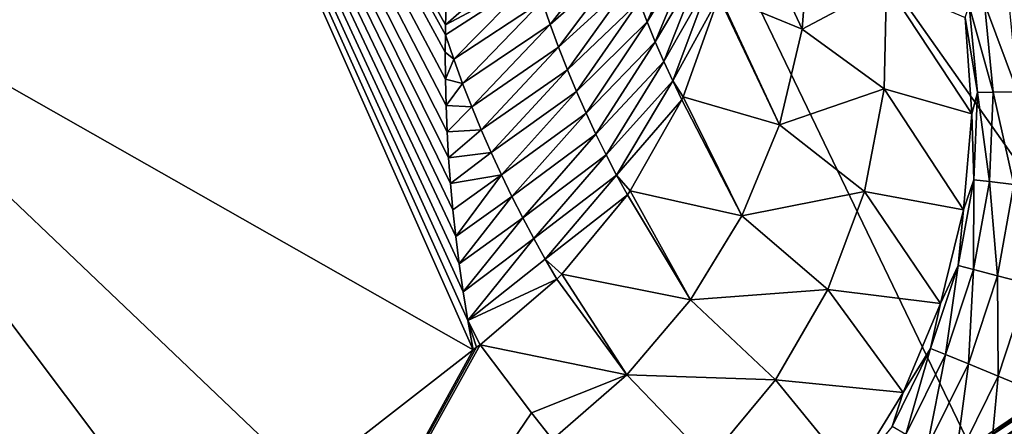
# Model space of a CAD drawing. Header units: millimetres. Extents: x -43.6 to 43.6, y -43.6 to 43.6.
# Tile 305 of 637: x -20.7 to -18.3, y 26.7 to 27.7. Entities that reach past the tile are written whole.
import ezdxf

# ---------------------------------------------------------------- set-up
doc = ezdxf.new("R2010")
doc.units = ezdxf.units.MM
doc.header["$LTSCALE"] = 52.148148
for name, color, linetype in [('150', 7, 'CONTINUOUS'), ('153', 7, 'CONTINUOUS'), ('177', 7, 'CONTINUOUS'), ('31', 7, 'CONTINUOUS'), ('408', 7, 'CONTINUOUS'), ('409', 7, 'CONTINUOUS'), ('420', 7, 'CONTINUOUS'), ('69', 7, 'CONTINUOUS'), ('82', 7, 'CONTINUOUS'), ('99', 7, 'CONTINUOUS')]:
    doc.layers.add(name, color=color, linetype=linetype)

msp = doc.modelspace()

# ---------------------------------------------------------------- linework, layer by layer
at = {"layer": '150', "linetype": 'Continuous'}
for points in [[(-22.9578, 28.8376, 23.9303), (-21.0636, 30.249, 23.9303), (-19.5866, 26.9226, 10.7187), (-22.9578, 28.8376, 23.9303)], [(-19.5866, 26.9226, 10.7187), (-21.0636, 30.249, 23.9303), (-19.5996, 26.9958, 10.9662), (-19.5866, 26.9226, 10.7187)], [(-19.5996, 26.9958, 10.9662), (-21.0636, 30.249, 23.9303), (-19.6111, 27.0672, 11.2053), (-19.5996, 26.9958, 10.9662)], [(-19.6111, 27.0672, 11.2053), (-21.0636, 30.249, 23.9303), (-19.6211, 27.1368, 11.4359), (-19.6111, 27.0672, 11.2053)], [(-19.6211, 27.1368, 11.4359), (-21.0636, 30.249, 23.9303), (-19.6295, 27.2043, 11.6568), (-19.6211, 27.1368, 11.4359)], [(-19.6295, 27.2043, 11.6568), (-21.0636, 30.249, 23.9303), (-19.6366, 27.2704, 11.8709), (-19.6295, 27.2043, 11.6568)], [(-19.6366, 27.2704, 11.8709), (-21.0636, 30.249, 23.9303), (-19.6425, 27.3359, 12.0805), (-19.6366, 27.2704, 11.8709)], [(-19.6425, 27.3359, 12.0805), (-21.0636, 30.249, 23.9303), (-19.6472, 27.4002, 12.2844), (-19.6425, 27.3359, 12.0805)], [(-19.6472, 27.4002, 12.2844), (-21.0636, 30.249, 23.9303), (-19.6509, 27.4648, 12.4865), (-19.6472, 27.4002, 12.2844)], [(-19.6509, 27.4648, 12.4865), (-21.0636, 30.249, 23.9303), (-19.6535, 27.53, 12.6886), (-19.6509, 27.4648, 12.4865)], [(-19.6535, 27.53, 12.6886), (-21.0636, 30.249, 23.9303), (-19.655, 27.5956, 12.8898), (-19.6535, 27.53, 12.6886)], [(-19.655, 27.5956, 12.8898), (-21.0636, 30.249, 23.9303), (-19.6554, 27.6621, 13.0914), (-19.655, 27.5956, 12.8898)], [(-19.6554, 27.6621, 13.0914), (-21.0636, 30.249, 23.9303), (-19.655, 27.7053, 13.2211), (-19.6554, 27.6621, 13.0914)], [(-19.655, 27.7053, 13.2211), (-21.0636, 30.249, 23.9303), (-19.6546, 27.7298, 13.2941), (-19.655, 27.7053, 13.2211)], [(-19.6546, 27.7298, 13.2941), (-21.0636, 30.249, 23.9303), (-19.6526, 27.7981, 13.4964), (-19.6546, 27.7298, 13.2941)], [(-21.2868, 25.5995, 10.719), (-22.9578, 28.8376, 23.9303), (-19.5866, 26.9226, 10.7187), (-21.2868, 25.5995, 10.719)]]:
    msp.add_3dface(points, dxfattribs=at)
at = {"layer": '153', "color": 2, "linetype": 'Continuous'}
for points in [[(-17.707, 30.6533, 25.9303), (-19.6732, 29.4303, 25.9303), (-15.1121, 24.7977, 2.3697), (-17.707, 30.6533, 25.9303)], [(-19.6732, 29.4303, 25.9303), (-21.5548, 28.0812, 25.9303), (-16.8812, 23.629, 2.3697), (-19.6732, 29.4303, 25.9303)], [(-15.1121, 24.7977, 2.3697), (-19.6732, 29.4303, 25.9303), (-16.0073, 24.2296, 2.3697), (-15.1121, 24.7977, 2.3697)], [(-16.0073, 24.2296, 2.3697), (-19.6732, 29.4303, 25.9303), (-16.8812, 23.629, 2.3697), (-16.0073, 24.2296, 2.3697)], [(-21.5548, 28.0812, 25.9303), (-23.345, 26.6116, 25.9303), (-17.7326, 22.9968, 2.3697), (-21.5548, 28.0812, 25.9303)], [(-16.8812, 23.629, 2.3697), (-21.5548, 28.0812, 25.9303), (-17.7326, 22.9968, 2.3697), (-16.8812, 23.629, 2.3697)]]:
    msp.add_3dface(points, dxfattribs=at)
at = {"layer": '177', "linetype": 'Continuous'}
for points in [[(-19.5686, 26.9357, 10.7179), (-19.4415, 26.7663, 4.6554), (-20.6542, 24.9792, -14.5174), (-19.5686, 26.9357, 10.7179)], [(-19.5775, 26.9292, 10.7185), (-19.5686, 26.9357, 10.7179), (-20.6542, 24.9792, -14.5174), (-19.5775, 26.9292, 10.7185)], [(-19.5866, 26.9226, 10.7187), (-19.5775, 26.9292, 10.7185), (-20.6542, 24.9792, -14.5174), (-19.5866, 26.9226, 10.7187)], [(-21.2868, 25.5995, 10.719), (-19.5866, 26.9226, 10.7187), (-20.6542, 24.9792, -14.5174), (-21.2868, 25.5995, 10.719)], [(-19.4415, 26.7663, 4.6554), (-19.389, 26.7006, 2.248), (-20.6542, 24.9792, -14.5174), (-19.4415, 26.7663, 4.6554)]]:
    msp.add_3dface(points, dxfattribs=at)
at = {"layer": '31', "color": 40, "linetype": 'Continuous', "true_color": 0xffde00}
msp.add_3dface([(-16.7668, 27.325, -20.2), (-17.523, 21.9727, -20.2), (-18.5395, 26.1547, -20.2), (-16.7668, 27.325, -20.2)], dxfattribs=at)
at = {"layer": '408', "linetype": 'Continuous'}
for points in [[(-18.931, 28.067, 10.5575), (-18.7692, 27.7197, 2.3003), (-18.9751, 27.8044, 10.5985), (-18.931, 28.067, 10.5575)], [(-18.751, 27.9634, 2.2941), (-18.7692, 27.7197, 2.3003), (-18.931, 28.067, 10.5575), (-18.751, 27.9634, 2.2941)], [(-18.751, 27.9634, 2.2941), (-18.5599, 27.8308, -6.1261), (-18.7692, 27.7197, 2.3003), (-18.751, 27.9634, 2.2941)], [(-18.5599, 27.8308, -6.1261), (-18.5655, 27.5714, -6.1195), (-18.7692, 27.7197, 2.3003), (-18.5599, 27.8308, -6.1261)], [(-18.5655, 27.5714, -6.1195), (-18.5599, 27.8308, -6.1261), (-18.348, 27.5088, -14.513), (-18.5655, 27.5714, -6.1195)], [(-18.348, 27.5088, -14.513), (-18.5599, 27.8308, -6.1261), (-18.3644, 27.7481, -14.511), (-18.348, 27.5088, -14.513)], [(-18.9763, 27.7997, 10.5992), (-18.8256, 27.4818, 2.3055), (-19.0645, 27.5514, 10.6362), (-18.9763, 27.7997, 10.5992)], [(-18.9751, 27.8044, 10.5985), (-18.8256, 27.4818, 2.3055), (-18.9763, 27.7997, 10.5992), (-18.9751, 27.8044, 10.5985)], [(-18.7692, 27.7197, 2.3003), (-18.8256, 27.4818, 2.3055), (-18.9751, 27.8044, 10.5985), (-18.7692, 27.7197, 2.3003)], [(-18.7692, 27.7197, 2.3003), (-18.5655, 27.5714, -6.1195), (-18.8256, 27.4818, 2.3055), (-18.7692, 27.7197, 2.3003)], [(-18.5655, 27.5714, -6.1195), (-18.6143, 27.3165, -6.1141), (-18.8256, 27.4818, 2.3055), (-18.5655, 27.5714, -6.1195)], [(-18.6143, 27.3165, -6.1141), (-18.5655, 27.5714, -6.1195), (-18.3686, 27.2703, -14.5147), (-18.6143, 27.3165, -6.1141)], [(-18.3686, 27.2703, -14.5147), (-18.5655, 27.5714, -6.1195), (-18.348, 27.5088, -14.513), (-18.3686, 27.2703, -14.5147)], [(-19.0679, 27.544, 10.6373), (-18.9186, 27.2557, 2.3095), (-19.1962, 27.3178, 10.6693), (-19.0679, 27.544, 10.6373)], [(-19.0645, 27.5514, 10.6362), (-18.9186, 27.2557, 2.3095), (-19.0679, 27.544, 10.6373), (-19.0645, 27.5514, 10.6362)], [(-18.8256, 27.4818, 2.3055), (-18.9186, 27.2557, 2.3095), (-19.0645, 27.5514, 10.6362), (-18.8256, 27.4818, 2.3055)], [(-18.8256, 27.4818, 2.3055), (-18.6143, 27.3165, -6.1141), (-18.9186, 27.2557, 2.3095), (-18.8256, 27.4818, 2.3055)], [(-19.1962, 27.3178, 10.6693), (-19.046, 27.0471, 2.3124), (-19.2032, 27.3076, 10.6707), (-19.1962, 27.3178, 10.6693)], [(-18.9186, 27.2557, 2.3095), (-19.046, 27.0471, 2.3124), (-19.1962, 27.3178, 10.6693), (-18.9186, 27.2557, 2.3095)], [(-19.2032, 27.3076, 10.6707), (-19.046, 27.0471, 2.3124), (-19.366, 27.1105, 10.6968), (-19.2032, 27.3076, 10.6707)], [(-18.6143, 27.3165, -6.1141), (-18.705, 27.0732, -6.1101), (-18.9186, 27.2557, 2.3095), (-18.6143, 27.3165, -6.1141)], [(-18.705, 27.0732, -6.1101), (-18.6143, 27.3165, -6.1141), (-18.4257, 27.0379, -14.5161), (-18.705, 27.0732, -6.1101)], [(-18.4257, 27.0379, -14.5161), (-18.6143, 27.3165, -6.1141), (-18.3686, 27.2703, -14.5147), (-18.4257, 27.0379, -14.5161)], [(-18.9186, 27.2557, 2.3095), (-18.705, 27.0732, -6.1101), (-19.046, 27.0471, 2.3124), (-18.9186, 27.2557, 2.3095)], [(-19.2047, 26.861, 2.3139), (-19.5686, 26.9357, 10.7179), (-19.3782, 27.0981, 10.6984), (-19.2047, 26.861, 2.3139)], [(-19.366, 27.1105, 10.6968), (-19.2047, 26.861, 2.3139), (-19.3782, 27.0981, 10.6984), (-19.366, 27.1105, 10.6968)], [(-19.046, 27.0471, 2.3124), (-19.2047, 26.861, 2.3139), (-19.366, 27.1105, 10.6968), (-19.046, 27.0471, 2.3124)], [(-18.705, 27.0732, -6.1101), (-18.835, 26.8485, -6.1074), (-19.046, 27.0471, 2.3124), (-18.705, 27.0732, -6.1101)], [(-18.835, 26.8485, -6.1074), (-18.705, 27.0732, -6.1101), (-18.5178, 26.8171, -14.5171), (-18.835, 26.8485, -6.1074)], [(-18.5178, 26.8171, -14.5171), (-18.705, 27.0732, -6.1101), (-18.4257, 27.0379, -14.5161), (-18.5178, 26.8171, -14.5171)], [(-19.046, 27.0471, 2.3124), (-18.835, 26.8485, -6.1074), (-19.2047, 26.861, 2.3139), (-19.046, 27.0471, 2.3124)], [(-19.4415, 26.7663, 4.6554), (-19.5686, 26.9357, 10.7179), (-19.2047, 26.861, 2.3139), (-19.4415, 26.7663, 4.6554)], [(-19.389, 26.7006, 2.248), (-19.4415, 26.7663, 4.6554), (-19.2047, 26.861, 2.3139), (-19.389, 26.7006, 2.248)], [(-19.0006, 26.6487, -6.1062), (-19.389, 26.7006, 2.248), (-19.2047, 26.861, 2.3139), (-19.0006, 26.6487, -6.1062)], [(-18.835, 26.8485, -6.1074), (-19.0006, 26.6487, -6.1062), (-19.2047, 26.861, 2.3139), (-18.835, 26.8485, -6.1074)], [(-19.0006, 26.6487, -6.1062), (-18.835, 26.8485, -6.1074), (-18.643, 26.6129, -14.5176), (-19.0006, 26.6487, -6.1062)], [(-18.643, 26.6129, -14.5176), (-18.835, 26.8485, -6.1074), (-18.5178, 26.8171, -14.5171), (-18.643, 26.6129, -14.5176)]]:
    msp.add_3dface(points, dxfattribs=at)
at = {"layer": '409', "linetype": 'Continuous'}
for points in [[(-19.1738, 27.7885, 11.8472), (-19.0452, 27.9894, 11.584), (-19.1542, 27.7378, 11.6053), (-19.1738, 27.7885, 11.8472)], [(-19.0452, 27.9894, 11.584), (-19.0292, 27.9407, 11.3379), (-19.1542, 27.7378, 11.6053), (-19.0452, 27.9894, 11.584)], [(-19.4152, 27.789, 12.8373), (-19.2274, 27.9469, 12.5724), (-19.3952, 27.7311, 12.5966), (-19.4152, 27.789, 12.8373)], [(-19.2274, 27.9469, 12.5724), (-19.2105, 27.8931, 12.3307), (-19.3952, 27.7311, 12.5966), (-19.2274, 27.9469, 12.5724)], [(-19.1542, 27.7378, 11.6053), (-19.0292, 27.9407, 11.3379), (-19.1338, 27.6879, 11.3634), (-19.1542, 27.7378, 11.6053)], [(-19.0292, 27.9407, 11.3379), (-19.0124, 27.8929, 11.0917), (-19.1338, 27.6879, 11.3634), (-19.0292, 27.9407, 11.3379)], [(-19.6546, 27.7298, 13.2941), (-19.6526, 27.7981, 13.4964), (-19.4523, 27.9085, 13.3186), (-19.6546, 27.7298, 13.2941)], [(-19.6546, 27.7298, 13.2941), (-19.4523, 27.9085, 13.3186), (-19.4343, 27.8481, 13.0779), (-19.6546, 27.7298, 13.2941)], [(-19.3952, 27.7311, 12.5966), (-19.2105, 27.8931, 12.3307), (-19.3742, 27.6743, 12.3559), (-19.3952, 27.7311, 12.5966)], [(-19.2105, 27.8931, 12.3307), (-19.1926, 27.8403, 12.089), (-19.3742, 27.6743, 12.3559), (-19.2105, 27.8931, 12.3307)], [(-19.1338, 27.6879, 11.3634), (-19.0124, 27.8929, 11.0917), (-19.1126, 27.6391, 11.1214), (-19.1338, 27.6879, 11.3634)], [(-19.0124, 27.8929, 11.0917), (-18.9947, 27.8459, 10.8455), (-19.1126, 27.6391, 11.1214), (-19.0124, 27.8929, 11.0917)], [(-19.655, 27.7053, 13.2211), (-19.6546, 27.7298, 13.2941), (-19.4343, 27.8481, 13.0779), (-19.655, 27.7053, 13.2211)], [(-19.655, 27.7053, 13.2211), (-19.4343, 27.8481, 13.0779), (-19.6342, 27.6445, 12.9918), (-19.655, 27.7053, 13.2211)], [(-19.4343, 27.8481, 13.0779), (-19.4152, 27.789, 12.8373), (-19.6342, 27.6445, 12.9918), (-19.4343, 27.8481, 13.0779)], [(-19.3742, 27.6743, 12.3559), (-19.1926, 27.8403, 12.089), (-19.3522, 27.6188, 12.1152), (-19.3742, 27.6743, 12.3559)], [(-19.1926, 27.8403, 12.089), (-19.1738, 27.7885, 11.8472), (-19.3522, 27.6188, 12.1152), (-19.1926, 27.8403, 12.089)], [(-19.1126, 27.6391, 11.1214), (-18.9947, 27.8459, 10.8455), (-19.0906, 27.5911, 10.8794), (-19.1126, 27.6391, 11.1214)], [(-18.9947, 27.8459, 10.8455), (-18.9763, 27.7997, 10.5992), (-19.0906, 27.5911, 10.8794), (-18.9947, 27.8459, 10.8455)], [(-19.6342, 27.6445, 12.9918), (-19.4152, 27.789, 12.8373), (-19.6123, 27.5848, 12.7624), (-19.6342, 27.6445, 12.9918)], [(-19.4152, 27.789, 12.8373), (-19.3952, 27.7311, 12.5966), (-19.6123, 27.5848, 12.7624), (-19.4152, 27.789, 12.8373)], [(-19.3522, 27.6188, 12.1152), (-19.1738, 27.7885, 11.8472), (-19.3294, 27.5643, 11.8745), (-19.3522, 27.6188, 12.1152)], [(-19.1738, 27.7885, 11.8472), (-19.1542, 27.7378, 11.6053), (-19.3294, 27.5643, 11.8745), (-19.1738, 27.7885, 11.8472)], [(-18.9763, 27.7997, 10.5992), (-19.0645, 27.5514, 10.6362), (-19.0906, 27.5911, 10.8794), (-18.9763, 27.7997, 10.5992)], [(-19.3294, 27.5643, 11.8745), (-19.1542, 27.7378, 11.6053), (-19.3058, 27.5109, 11.6338), (-19.3294, 27.5643, 11.8745)], [(-19.1542, 27.7378, 11.6053), (-19.1338, 27.6879, 11.3634), (-19.3058, 27.5109, 11.6338), (-19.1542, 27.7378, 11.6053)], [(-19.6123, 27.5848, 12.7624), (-19.3952, 27.7311, 12.5966), (-19.5896, 27.5264, 12.533), (-19.6123, 27.5848, 12.7624)], [(-19.3952, 27.7311, 12.5966), (-19.3742, 27.6743, 12.3559), (-19.5896, 27.5264, 12.533), (-19.3952, 27.7311, 12.5966)], [(-19.6554, 27.6621, 13.0914), (-19.655, 27.7053, 13.2211), (-19.6342, 27.6445, 12.9918), (-19.6554, 27.6621, 13.0914)], [(-19.3058, 27.5109, 11.6338), (-19.1338, 27.6879, 11.3634), (-19.2813, 27.4586, 11.3931), (-19.3058, 27.5109, 11.6338)], [(-19.1338, 27.6879, 11.3634), (-19.1126, 27.6391, 11.1214), (-19.2813, 27.4586, 11.3931), (-19.1338, 27.6879, 11.3634)], [(-19.655, 27.5956, 12.8898), (-19.6554, 27.6621, 13.0914), (-19.6342, 27.6445, 12.9918), (-19.655, 27.5956, 12.8898)], [(-19.5896, 27.5264, 12.533), (-19.3742, 27.6743, 12.3559), (-19.566, 27.4691, 12.3036), (-19.5896, 27.5264, 12.533)], [(-19.3742, 27.6743, 12.3559), (-19.3522, 27.6188, 12.1152), (-19.566, 27.4691, 12.3036), (-19.3742, 27.6743, 12.3559)], [(-19.655, 27.5956, 12.8898), (-19.6342, 27.6445, 12.9918), (-19.6123, 27.5848, 12.7624), (-19.655, 27.5956, 12.8898)], [(-19.2813, 27.4586, 11.3931), (-19.1126, 27.6391, 11.1214), (-19.256, 27.4073, 11.1523), (-19.2813, 27.4586, 11.3931)], [(-19.1126, 27.6391, 11.1214), (-19.0906, 27.5911, 10.8794), (-19.256, 27.4073, 11.1523), (-19.1126, 27.6391, 11.1214)], [(-19.566, 27.4691, 12.3036), (-19.3522, 27.6188, 12.1152), (-19.5415, 27.413, 12.0742), (-19.566, 27.4691, 12.3036)], [(-19.3522, 27.6188, 12.1152), (-19.3294, 27.5643, 11.8745), (-19.5415, 27.413, 12.0742), (-19.3522, 27.6188, 12.1152)], [(-19.6535, 27.53, 12.6886), (-19.655, 27.5956, 12.8898), (-19.6123, 27.5848, 12.7624), (-19.6535, 27.53, 12.6886)], [(-19.256, 27.4073, 11.1523), (-19.0906, 27.5911, 10.8794), (-19.23, 27.357, 10.9116), (-19.256, 27.4073, 11.1523)], [(-19.0906, 27.5911, 10.8794), (-19.0679, 27.544, 10.6373), (-19.23, 27.357, 10.9116), (-19.0906, 27.5911, 10.8794)], [(-19.0645, 27.5514, 10.6362), (-19.0679, 27.544, 10.6373), (-19.0906, 27.5911, 10.8794), (-19.0645, 27.5514, 10.6362)], [(-19.6535, 27.53, 12.6886), (-19.6123, 27.5848, 12.7624), (-19.5896, 27.5264, 12.533), (-19.6535, 27.53, 12.6886)], [(-19.5415, 27.413, 12.0742), (-19.3294, 27.5643, 11.8745), (-19.5162, 27.3579, 11.8449), (-19.5415, 27.413, 12.0742)], [(-19.3294, 27.5643, 11.8745), (-19.3058, 27.5109, 11.6338), (-19.5162, 27.3579, 11.8449), (-19.3294, 27.5643, 11.8745)], [(-19.0679, 27.544, 10.6373), (-19.1962, 27.3178, 10.6693), (-19.23, 27.357, 10.9116), (-19.0679, 27.544, 10.6373)], [(-19.6509, 27.4648, 12.4865), (-19.6535, 27.53, 12.6886), (-19.5896, 27.5264, 12.533), (-19.6509, 27.4648, 12.4865)], [(-19.6509, 27.4648, 12.4865), (-19.5896, 27.5264, 12.533), (-19.566, 27.4691, 12.3036), (-19.6509, 27.4648, 12.4865)], [(-19.5162, 27.3579, 11.8449), (-19.3058, 27.5109, 11.6338), (-19.4901, 27.3039, 11.6156), (-19.5162, 27.3579, 11.8449)], [(-19.3058, 27.5109, 11.6338), (-19.2813, 27.4586, 11.3931), (-19.4901, 27.3039, 11.6156), (-19.3058, 27.5109, 11.6338)], [(-19.6472, 27.4002, 12.2844), (-19.6509, 27.4648, 12.4865), (-19.566, 27.4691, 12.3036), (-19.6472, 27.4002, 12.2844)], [(-19.6472, 27.4002, 12.2844), (-19.566, 27.4691, 12.3036), (-19.5415, 27.413, 12.0742), (-19.6472, 27.4002, 12.2844)], [(-19.4901, 27.3039, 11.6156), (-19.2813, 27.4586, 11.3931), (-19.4632, 27.251, 11.3863), (-19.4901, 27.3039, 11.6156)], [(-19.2813, 27.4586, 11.3931), (-19.256, 27.4073, 11.1523), (-19.4632, 27.251, 11.3863), (-19.2813, 27.4586, 11.3931)], [(-19.6425, 27.3359, 12.0805), (-19.6472, 27.4002, 12.2844), (-19.5415, 27.413, 12.0742), (-19.6425, 27.3359, 12.0805)], [(-19.6425, 27.3359, 12.0805), (-19.5415, 27.413, 12.0742), (-19.5162, 27.3579, 11.8449), (-19.6425, 27.3359, 12.0805)], [(-19.4632, 27.251, 11.3863), (-19.256, 27.4073, 11.1523), (-19.4356, 27.1991, 11.157), (-19.4632, 27.251, 11.3863)], [(-19.256, 27.4073, 11.1523), (-19.23, 27.357, 10.9116), (-19.4356, 27.1991, 11.157), (-19.256, 27.4073, 11.1523)], [(-19.6366, 27.2704, 11.8709), (-19.6425, 27.3359, 12.0805), (-19.5162, 27.3579, 11.8449), (-19.6366, 27.2704, 11.8709)], [(-19.6295, 27.2043, 11.6568), (-19.6366, 27.2704, 11.8709), (-19.5162, 27.3579, 11.8449), (-19.6295, 27.2043, 11.6568)], [(-19.6295, 27.2043, 11.6568), (-19.5162, 27.3579, 11.8449), (-19.4901, 27.3039, 11.6156), (-19.6295, 27.2043, 11.6568)], [(-19.4356, 27.1991, 11.157), (-19.23, 27.357, 10.9116), (-19.4072, 27.1481, 10.9278), (-19.4356, 27.1991, 11.157)], [(-19.23, 27.357, 10.9116), (-19.2032, 27.3076, 10.6707), (-19.4072, 27.1481, 10.9278), (-19.23, 27.357, 10.9116)], [(-19.1962, 27.3178, 10.6693), (-19.2032, 27.3076, 10.6707), (-19.23, 27.357, 10.9116), (-19.1962, 27.3178, 10.6693)], [(-19.6211, 27.1368, 11.4359), (-19.6295, 27.2043, 11.6568), (-19.4901, 27.3039, 11.6156), (-19.6211, 27.1368, 11.4359)], [(-19.6211, 27.1368, 11.4359), (-19.4901, 27.3039, 11.6156), (-19.4632, 27.251, 11.3863), (-19.6211, 27.1368, 11.4359)], [(-19.2032, 27.3076, 10.6707), (-19.366, 27.1105, 10.6968), (-19.4072, 27.1481, 10.9278), (-19.2032, 27.3076, 10.6707)], [(-19.6111, 27.0672, 11.2053), (-19.6211, 27.1368, 11.4359), (-19.4632, 27.251, 11.3863), (-19.6111, 27.0672, 11.2053)], [(-19.6111, 27.0672, 11.2053), (-19.4632, 27.251, 11.3863), (-19.4356, 27.1991, 11.157), (-19.6111, 27.0672, 11.2053)], [(-19.5996, 26.9958, 10.9662), (-19.6111, 27.0672, 11.2053), (-19.4356, 27.1991, 11.157), (-19.5996, 26.9958, 10.9662)], [(-19.5996, 26.9958, 10.9662), (-19.4356, 27.1991, 11.157), (-19.4072, 27.1481, 10.9278), (-19.5996, 26.9958, 10.9662)], [(-19.3782, 27.0981, 10.6984), (-19.5996, 26.9958, 10.9662), (-19.4072, 27.1481, 10.9278), (-19.3782, 27.0981, 10.6984)], [(-19.366, 27.1105, 10.6968), (-19.3782, 27.0981, 10.6984), (-19.4072, 27.1481, 10.9278), (-19.366, 27.1105, 10.6968)], [(-19.5686, 26.9357, 10.7179), (-19.5996, 26.9958, 10.9662), (-19.3782, 27.0981, 10.6984), (-19.5686, 26.9357, 10.7179)], [(-19.5866, 26.9226, 10.7187), (-19.5996, 26.9958, 10.9662), (-19.5775, 26.9292, 10.7185), (-19.5866, 26.9226, 10.7187)], [(-19.5996, 26.9958, 10.9662), (-19.5686, 26.9357, 10.7179), (-19.5775, 26.9292, 10.7185), (-19.5996, 26.9958, 10.9662)]]:
    msp.add_3dface(points, dxfattribs=at)
at = {"layer": '420', "linetype": 'Continuous'}
for points in [[(-18.2945, 27.5626, -14.7261), (-18.3541, 27.7772, -14.6205), (-18.3162, 27.7835, -14.7245), (-18.2945, 27.5626, -14.7261)], [(-18.2338, 27.5641, -14.8188), (-18.3162, 27.7835, -14.7245), (-18.2565, 27.7933, -14.8174), (-18.2338, 27.5641, -14.8188)], [(-18.2945, 27.5626, -14.7261), (-18.3162, 27.7835, -14.7245), (-18.2338, 27.5641, -14.8188), (-18.2945, 27.5626, -14.7261)], [(-18.3334, 27.5617, -14.6223), (-18.3644, 27.7481, -14.511), (-18.3541, 27.7772, -14.6205), (-18.3334, 27.5617, -14.6223)], [(-18.3334, 27.5617, -14.6223), (-18.3541, 27.7772, -14.6205), (-18.2945, 27.5626, -14.7261), (-18.3334, 27.5617, -14.6223)], [(-18.348, 27.5088, -14.513), (-18.3644, 27.7481, -14.511), (-18.3334, 27.5617, -14.6223), (-18.348, 27.5088, -14.513)], [(-18.3426, 27.3453, -14.6239), (-18.348, 27.5088, -14.513), (-18.3334, 27.5617, -14.6223), (-18.3426, 27.3453, -14.6239)], [(-18.3426, 27.3453, -14.6239), (-18.3334, 27.5617, -14.6223), (-18.3037, 27.3408, -14.7276), (-18.3426, 27.3453, -14.6239)], [(-18.3037, 27.3408, -14.7276), (-18.3334, 27.5617, -14.6223), (-18.2945, 27.5626, -14.7261), (-18.3037, 27.3408, -14.7276)], [(-18.3037, 27.3408, -14.7276), (-18.2945, 27.5626, -14.7261), (-18.243, 27.3339, -14.82), (-18.3037, 27.3408, -14.7276)], [(-18.243, 27.3339, -14.82), (-18.2945, 27.5626, -14.7261), (-18.2338, 27.5641, -14.8188), (-18.243, 27.3339, -14.82)], [(-18.3686, 27.2703, -14.5147), (-18.348, 27.5088, -14.513), (-18.3426, 27.3453, -14.6239), (-18.3686, 27.2703, -14.5147)], [(-18.3817, 27.1322, -14.6252), (-18.3686, 27.2703, -14.5147), (-18.3426, 27.3453, -14.6239), (-18.3817, 27.1322, -14.6252)], [(-18.3817, 27.1322, -14.6252), (-18.3426, 27.3453, -14.6239), (-18.3435, 27.1224, -14.7287), (-18.3817, 27.1322, -14.6252)], [(-18.3435, 27.1224, -14.7287), (-18.3426, 27.3453, -14.6239), (-18.3037, 27.3408, -14.7276), (-18.3435, 27.1224, -14.7287)], [(-18.3435, 27.1224, -14.7287), (-18.3037, 27.3408, -14.7276), (-18.2841, 27.1071, -14.8211), (-18.3435, 27.1224, -14.7287)], [(-18.2841, 27.1071, -14.8211), (-18.3037, 27.3408, -14.7276), (-18.243, 27.3339, -14.82), (-18.2841, 27.1071, -14.8211)], [(-18.2841, 27.1071, -14.8211), (-18.243, 27.3339, -14.82), (-18.2065, 27.0871, -14.8976), (-18.2841, 27.1071, -14.8211)], [(-18.4257, 27.0379, -14.5161), (-18.3686, 27.2703, -14.5147), (-18.3817, 27.1322, -14.6252), (-18.4257, 27.0379, -14.5161)], [(-18.4499, 26.9266, -14.6262), (-18.4257, 27.0379, -14.5161), (-18.3817, 27.1322, -14.6252), (-18.4499, 26.9266, -14.6262)], [(-18.4499, 26.9266, -14.6262), (-18.3817, 27.1322, -14.6252), (-18.4132, 26.9115, -14.7297), (-18.4499, 26.9266, -14.6262)], [(-18.4132, 26.9115, -14.7297), (-18.3817, 27.1322, -14.6252), (-18.3435, 27.1224, -14.7287), (-18.4132, 26.9115, -14.7297)], [(-18.4132, 26.9115, -14.7297), (-18.3435, 27.1224, -14.7287), (-18.3563, 26.8881, -14.8219), (-18.4132, 26.9115, -14.7297)], [(-18.3563, 26.8881, -14.8219), (-18.3435, 27.1224, -14.7287), (-18.2841, 27.1071, -14.8211), (-18.3563, 26.8881, -14.8219)], [(-18.3563, 26.8881, -14.8219), (-18.2841, 27.1071, -14.8211), (-18.282, 26.8575, -14.8983), (-18.3563, 26.8881, -14.8219)], [(-18.282, 26.8575, -14.8983), (-18.2841, 27.1071, -14.8211), (-18.2065, 27.0871, -14.8976), (-18.282, 26.8575, -14.8983)], [(-18.282, 26.8575, -14.8983), (-18.2065, 27.0871, -14.8976), (-18.194, 26.8212, -14.9551), (-18.282, 26.8575, -14.8983)], [(-18.5178, 26.8171, -14.5171), (-18.4257, 27.0379, -14.5161), (-18.4499, 26.9266, -14.6262), (-18.5178, 26.8171, -14.5171)], [(-18.5459, 26.7324, -14.6269), (-18.5178, 26.8171, -14.5171), (-18.4499, 26.9266, -14.6262), (-18.5459, 26.7324, -14.6269)], [(-18.5459, 26.7324, -14.6269), (-18.4499, 26.9266, -14.6262), (-18.5115, 26.7123, -14.7303), (-18.5459, 26.7324, -14.6269)], [(-18.5115, 26.7123, -14.7303), (-18.4499, 26.9266, -14.6262), (-18.4132, 26.9115, -14.7297), (-18.5115, 26.7123, -14.7303)], [(-18.5115, 26.7123, -14.7303), (-18.4132, 26.9115, -14.7297), (-18.4583, 26.6811, -14.8224), (-18.5115, 26.7123, -14.7303)], [(-18.4583, 26.6811, -14.8224), (-18.4132, 26.9115, -14.7297), (-18.3563, 26.8881, -14.8219), (-18.4583, 26.6811, -14.8224)], [(-18.4583, 26.6811, -14.8224), (-18.3563, 26.8881, -14.8219), (-18.3889, 26.6405, -14.8987), (-18.4583, 26.6811, -14.8224)], [(-18.3889, 26.6405, -14.8987), (-18.3563, 26.8881, -14.8219), (-18.282, 26.8575, -14.8983), (-18.3889, 26.6405, -14.8987)], [(-18.3889, 26.6405, -14.8987), (-18.282, 26.8575, -14.8983), (-18.3067, 26.5925, -14.9554), (-18.3889, 26.6405, -14.8987)], [(-18.3067, 26.5925, -14.9554), (-18.282, 26.8575, -14.8983), (-18.194, 26.8212, -14.9551), (-18.3067, 26.5925, -14.9554)], [(-18.643, 26.6129, -14.5176), (-18.5178, 26.8171, -14.5171), (-18.5459, 26.7324, -14.6269), (-18.643, 26.6129, -14.5176)], [(-18.3067, 26.5925, -14.9554), (-18.194, 26.8212, -14.9551), (-18.2157, 26.5392, -14.9897), (-18.3067, 26.5925, -14.9554)]]:
    msp.add_3dface(points, dxfattribs=at)
at = {"layer": '69', "color": 40, "linetype": 'Continuous', "true_color": 0xffde00}
for points in [[(-16.9727, 27.5881, -15.2544), (-18.6842, 26.3585, -19.9544), (-18.7576, 26.407, -15.2544), (-16.9727, 27.5881, -15.2544)], [(-16.8977, 27.5379, -19.9544), (-18.6842, 26.3585, -19.9544), (-16.9727, 27.5881, -15.2544), (-16.8977, 27.5379, -19.9544)]]:
    msp.add_3dface(points, dxfattribs=at)
at = {"layer": '82', "color": 40, "linetype": 'Continuous', "true_color": 0xffde00}
for points in [[(-16.9727, 27.5881, -15.2544), (-18.7576, 26.407, -15.2544), (-18.1671, 26.8075, -15.1888), (-16.9727, 27.5881, -15.2544)], [(-16.8416, 27.3753, -15), (-18.0677, 26.6608, -15.0086), (-18.6128, 26.2033, -15), (-16.8416, 27.3753, -15)], [(-18.1671, 26.8075, -15.1888), (-18.7576, 26.407, -15.2544), (-19.7851, 25.6366, -15.1888), (-18.1671, 26.8075, -15.1888)], [(-18.1671, 26.8075, -15.1888), (-19.7851, 25.6366, -15.1888), (-18.1534, 26.7872, -15.1275), (-18.1671, 26.8075, -15.1888)], [(-18.1534, 26.7872, -15.1275), (-19.7851, 25.6366, -15.1888), (-19.7702, 25.6173, -15.1275), (-18.1534, 26.7872, -15.1275)], [(-18.1534, 26.7872, -15.1275), (-19.7702, 25.6173, -15.1275), (-18.1311, 26.7544, -15.0747), (-18.1534, 26.7872, -15.1275)], [(-18.1311, 26.7544, -15.0747), (-19.7702, 25.6173, -15.1275), (-19.7459, 25.5858, -15.0747), (-18.1311, 26.7544, -15.0747)], [(-18.1311, 26.7544, -15.0747), (-19.7459, 25.5858, -15.0747), (-18.1019, 26.7112, -15.0341), (-18.1311, 26.7544, -15.0747)]]:
    msp.add_3dface(points, dxfattribs=at)
at = {"layer": '99', "color": 40, "linetype": 'Continuous', "true_color": 0xffde00}
for points in [[(-18.6842, 26.3585, -19.9544), (-16.8977, 27.5379, -19.9544), (-18.0922, 26.757, -20.018), (-18.6842, 26.3585, -19.9544)], [(-16.7668, 27.325, -20.2), (-18.5395, 26.1547, -20.2), (-17.9933, 26.6107, -20.1917), (-16.7668, 27.325, -20.2)], [(-19.7115, 25.5875, -20.018), (-18.6842, 26.3585, -19.9544), (-18.0922, 26.757, -20.018), (-19.7115, 25.5875, -20.018)], [(-19.7115, 25.5875, -20.018), (-18.0922, 26.757, -20.018), (-19.6959, 25.5674, -20.0773), (-19.7115, 25.5875, -20.018)], [(-19.6959, 25.5674, -20.0773), (-18.0922, 26.757, -20.018), (-18.0779, 26.7359, -20.0773), (-19.6959, 25.5674, -20.0773)], [(-19.6959, 25.5674, -20.0773), (-18.0779, 26.7359, -20.0773), (-19.6716, 25.5358, -20.1282), (-19.6959, 25.5674, -20.0773)], [(-19.6716, 25.5358, -20.1282), (-18.0779, 26.7359, -20.0773), (-18.0556, 26.7029, -20.1282), (-19.6716, 25.5358, -20.1282)]]:
    msp.add_3dface(points, dxfattribs=at)

doc.saveas('drawing.dxf')
